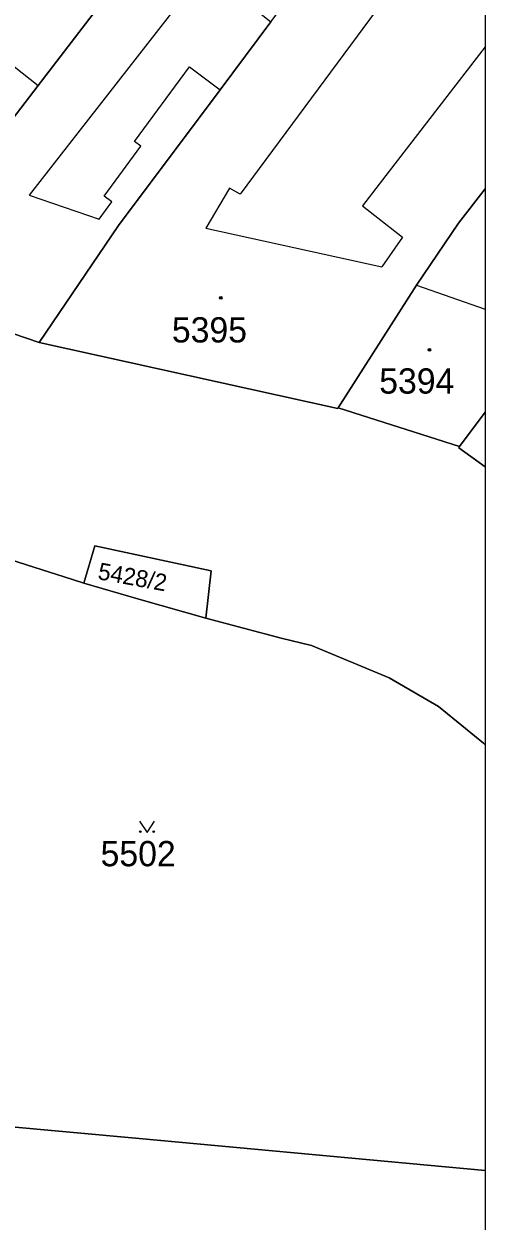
# Model space of a CAD drawing. Extents: x -596233 to -595156, y -1161235 to -1159375.
# Drawn here: x -595189.3 to -595158.2, y -1160964 to -1160883.5 of the extents above; entities that cross this region are included whole.
import ezdxf

# ---------------------------------------------------------------- set-up
doc = ezdxf.new("R2010")
doc.units = 0
for name, color, linetype in [('KN_CAR_KR', 7, 'Continuous'), ('KN_KULTURY', 7, 'Continuous'), ('KN_PARC_CIS_POZ', 7, 'Continuous'), ('KN_PARC_CIS_STAV', 7, 'Continuous'), ('KN_PARC_PLOCHA', 7, 'Continuous'), ('parcely_l', 7, 'Continuous')]:
    doc.layers.add(name, color=color, linetype=linetype)

msp = doc.modelspace()

# ---------------------------------------------------------------- linework, layer by layer
at = {"layer": 'KN_CAR_KR'}
for points in [[(-595162.94, -1160879.05), (-595174.72, -1160894.97)], [(-595178.94, -1160882.26), (-595188.92, -1160895.04)], [(-595191.99, -1160884.77), (-595188.33, -1160887.65)], [(-595158.2304, -1160885.0448), (-595164.91, -1160893.71)], [(-595181.83, -1160891.42), (-595178.12, -1160886.4)], [(-595178.12, -1160886.4), (-595176.06, -1160887.94)], [(-595183.88, -1160895.1), (-595181.4, -1160891.74)], [(-595181.4, -1160891.74), (-595181.83, -1160891.42)], [(-595164.91, -1160893.71), (-595166.48, -1160895.74)], [(-595175.44, -1160894.55), (-595177.03, -1160897.25)], [(-595174.72, -1160894.97), (-595175.44, -1160894.55)], [(-595188.92, -1160895.04), (-595184.22, -1160896.64)], [(-595183.36, -1160895.48), (-595183.88, -1160895.1)], [(-595184.22, -1160896.64), (-595183.36, -1160895.48)], [(-595166.48, -1160895.74), (-595163.79, -1160897.85)], [(-595177.03, -1160897.25), (-595165.18, -1160899.86)], [(-595163.79, -1160897.85), (-595165.18, -1160899.86)], [(-595162.85, -1160901.09), (-595158.2304, -1160902.6961)]]:
    msp.add_lwpolyline(points, dxfattribs=at)
at = {"layer": 'KN_KULTURY'}
msp.add_lwpolyline([(-595181.4918, -1160937.1416), (-595180.9918, -1160937.8916), (-595180.4918, -1160937.1416)], dxfattribs=at)
for centre, radius in [((-595176.03, -1160901.94), 0.09), ((-595176.03, -1160901.94), 0.0398), ((-595161.98, -1160905.43), 0.09), ((-595161.98, -1160905.43), 0.0398), ((-595181.442, -1160937.8414), 0.05), ((-595180.5426, -1160937.8414), 0.05)]:
    msp.add_circle(centre, radius, dxfattribs=at)
at = {"layer": 'KN_PARC_PLOCHA'}
for points in [[(-595158.2304, -1160869.6402), (-595158.2304, -1160872.6011), (-595161.1, -1160876.53), (-595160.66, -1160876.86), (-595158.2304, -1160878.9346), (-595158.2304, -1160894.6076), (-595160.01, -1160896.91), (-595162.85, -1160901.09), (-595168.12, -1160909.33), (-595168.15, -1160909.38), (-595188.26, -1160904.94), (-595182.91, -1160897.08), (-595176.06, -1160887.94), (-595172.65, -1160883.38), (-595168.9, -1160878.38), (-595168.15, -1160877.38), (-595165.36, -1160873.3), (-595162.73, -1160869.91), (-595160.97, -1160867.64)], [(-595182.4, -1160879.91), (-595188.33, -1160887.65), (-595192.94, -1160893.67), (-595197.93, -1160901.64), (-595202.6, -1160898.97), (-595197.02, -1160891.25), (-595195.01, -1160888.66), (-595194.06, -1160887.43), (-595191.99, -1160884.77), (-595190.27, -1160882.62), (-595188.11, -1160879.9), (-595185.88, -1160877.1)], [(-595172.65, -1160883.38), (-595176.06, -1160887.94), (-595182.91, -1160897.08), (-595188.26, -1160904.94), (-595197.93, -1160901.64), (-595192.94, -1160893.67), (-595188.33, -1160887.65), (-595182.4, -1160879.91), (-595180.32, -1160877.22), (-595177.83, -1160879.22)], [(-595158.2304, -1160909.6324), (-595159.95, -1160911.94), (-595168.12, -1160909.33), (-595162.85, -1160901.09), (-595160.01, -1160896.91), (-595158.2304, -1160894.6076)], [(-595158.2304, -1160913.3026), (-595159.99, -1160912.03), (-595159.95, -1160911.94), (-595158.2304, -1160909.6324)], [(-595185.24, -1160921.12), (-595181.54, -1160922.21), (-595177.04, -1160923.49), (-595171.97, -1160924.83), (-595169.92, -1160925.33), (-595164.68, -1160927.5), (-595161.36, -1160929.42), (-595158.33, -1160931.89), (-595158.2304, -1160932.0031), (-595158.2304, -1160960.6301), (-595181.53, -1160958.48), (-595200.45, -1160956.75), (-595200.23, -1160953.19), (-595200.22, -1160953.12), (-595199.4, -1160943.98), (-595199.16, -1160941.88), (-595198.82, -1160938.8), (-595198.3, -1160935.81), (-595198.23, -1160935.09), (-595197.99, -1160932.96), (-595197.31, -1160926.99), (-595195.94, -1160917.71), (-595186.01, -1160920.89)], [(-595177.04, -1160923.49), (-595181.54, -1160922.21), (-595185.24, -1160921.12), (-595184.51, -1160918.61), (-595176.67, -1160920.29)]]:
    msp.add_lwpolyline(points, close=True, dxfattribs=at)
for points in [[(-595197.93, -1160901.64), (-595188.26, -1160904.94), (-595168.15, -1160909.38), (-595168.12, -1160909.33), (-595159.95, -1160911.94), (-595159.99, -1160912.03), (-595158.2304, -1160913.3026), (-595158.2304, -1160932.0031), (-595158.33, -1160931.89), (-595161.36, -1160929.42), (-595164.68, -1160927.5), (-595169.92, -1160925.33), (-595171.97, -1160924.83), (-595177.04, -1160923.49), (-595176.67, -1160920.29), (-595184.51, -1160918.61), (-595185.24, -1160921.12), (-595186.01, -1160920.89), (-595195.94, -1160917.71)], [(-595293.57, -1160948.51), (-595281.31, -1160949.53), (-595272.14, -1160950.34), (-595266.69, -1160950.85), (-595257.11, -1160951.8), (-595237.62, -1160953.41), (-595229.01, -1160954.32), (-595219.65, -1160955.05), (-595213.14, -1160955.64), (-595207.07, -1160956.15), (-595200.45, -1160956.75), (-595181.53, -1160958.48), (-595158.2304, -1160960.6301), (-595158.2304, -1160980.5637)]]:
    msp.add_lwpolyline(points, dxfattribs=at)
at = {"layer": 'parcely_l'}
for points in [[(-595158.2304, -1160878.9346), (-595158.2304, -1160894.6076)], [(-595197.93, -1160901.64), (-595192.94, -1160893.67), (-595188.33, -1160887.65), (-595182.4, -1160879.91)], [(-595172.65, -1160883.38), (-595176.06, -1160887.94), (-595182.91, -1160897.08), (-595188.26, -1160904.94)], [(-595158.2304, -1160894.6076), (-595160.01, -1160896.91), (-595162.85, -1160901.09), (-595168.12, -1160909.33)], [(-595158.2304, -1160894.6076), (-595158.2304, -1160909.6324)], [(-595188.26, -1160904.94), (-595197.93, -1160901.64)], [(-595168.12, -1160909.33), (-595168.15, -1160909.38), (-595188.26, -1160904.94)], [(-595159.95, -1160911.94), (-595168.12, -1160909.33)], [(-595159.95, -1160911.94), (-595158.2304, -1160909.6324)], [(-595158.2304, -1160909.6324), (-595158.2304, -1160913.3026)], [(-595158.2304, -1160913.3026), (-595159.99, -1160912.03), (-595159.95, -1160911.94)], [(-595158.2304, -1160913.3026), (-595158.2304, -1160932.0031)], [(-595195.94, -1160917.71), (-595186.01, -1160920.89), (-595185.24, -1160921.12)], [(-595185.24, -1160921.12), (-595184.51, -1160918.61), (-595176.67, -1160920.29), (-595177.04, -1160923.49)], [(-595177.04, -1160923.49), (-595181.54, -1160922.21), (-595185.24, -1160921.12)], [(-595177.04, -1160923.49), (-595171.97, -1160924.83), (-595169.92, -1160925.33), (-595164.68, -1160927.5), (-595161.36, -1160929.42), (-595158.33, -1160931.89), (-595158.2304, -1160932.0031)], [(-595158.2304, -1160932.0031), (-595158.2304, -1160960.6301)], [(-595158.2304, -1160960.6301), (-595181.53, -1160958.48), (-595200.45, -1160956.75)], [(-595158.2304, -1160960.6301), (-595158.2304, -1160980.5637)]]:
    msp.add_lwpolyline(points, dxfattribs=at)

# ---------------------------------------------------------------- texts
at = {"layer": 'KN_PARC_CIS_POZ'}
msp.add_text('5428/2', height=1.14, rotation=349.732315, dxfattribs=at).set_placement((-595184.3582, -1160920.8543))
msp.add_text('5502', height=1.7, dxfattribs=at).set_placement((-595184.1166, -1160940.17))
at = {"layer": 'KN_PARC_CIS_STAV'}
for s, p in [('5395', (-595179.3166, -1160904.94)), ('5394', (-595165.3566, -1160908.38))]:
    msp.add_text(s, height=1.7, dxfattribs=at).set_placement(p)

doc.saveas('drawing.dxf')
